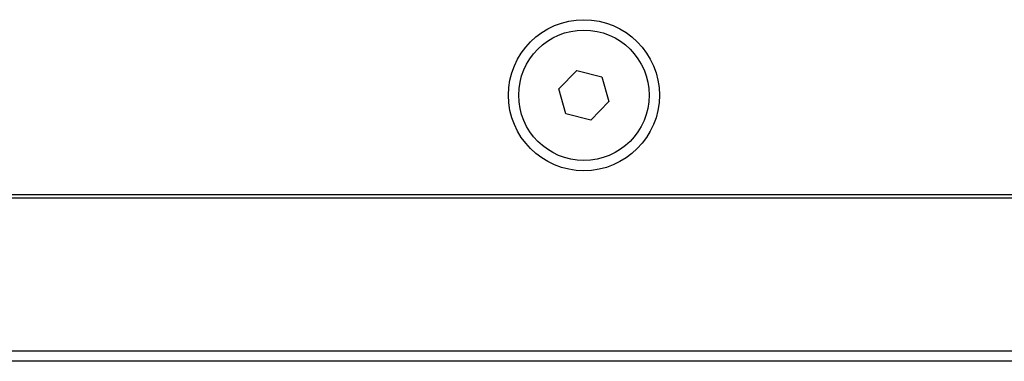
# Model space of a CAD drawing. Header units: millimetres. Extents: x 399 to 6233, y -1870 to 1602.
# Tile 558 of 656: x 5391 to 5420, y 208 to 218. Entities that reach past the tile are written whole.
import ezdxf

# ---------------------------------------------------------------- set-up
doc = ezdxf.new("R2010")
doc.units = ezdxf.units.MM
doc.layers.add('可見 (ISO)', color=7, linetype='Continuous', lineweight=25)

msp = doc.modelspace()

# ---------------------------------------------------------------- linework, layer by layer
at = {"layer": '可見 (ISO)'}
for p, q in [((5407.083, 216.382), (5407.606, 216.92)), ((5407.606, 216.92), (5408.334, 216.737)), ((5408.334, 216.737), (5408.539, 216.015)), ((5407.288, 215.66), (5407.083, 216.382)), ((5408.539, 216.015), (5408.016, 215.476)), ((5408.016, 215.476), (5407.288, 215.66)), ((5464.311, 213.198), (5351.311, 213.198)), ((5462.561, 213.298), (5353.061, 213.298)), ((5464.311, 208.748), (5351.311, 208.748)), ((5464.311, 208.448), (5351.311, 208.448))]:
    msp.add_line(p, q, dxfattribs=at)
for radius in [2.2, 1.9]:
    msp.add_circle((5407.811, 216.198), radius, dxfattribs=at)

doc.saveas('drawing.dxf')
